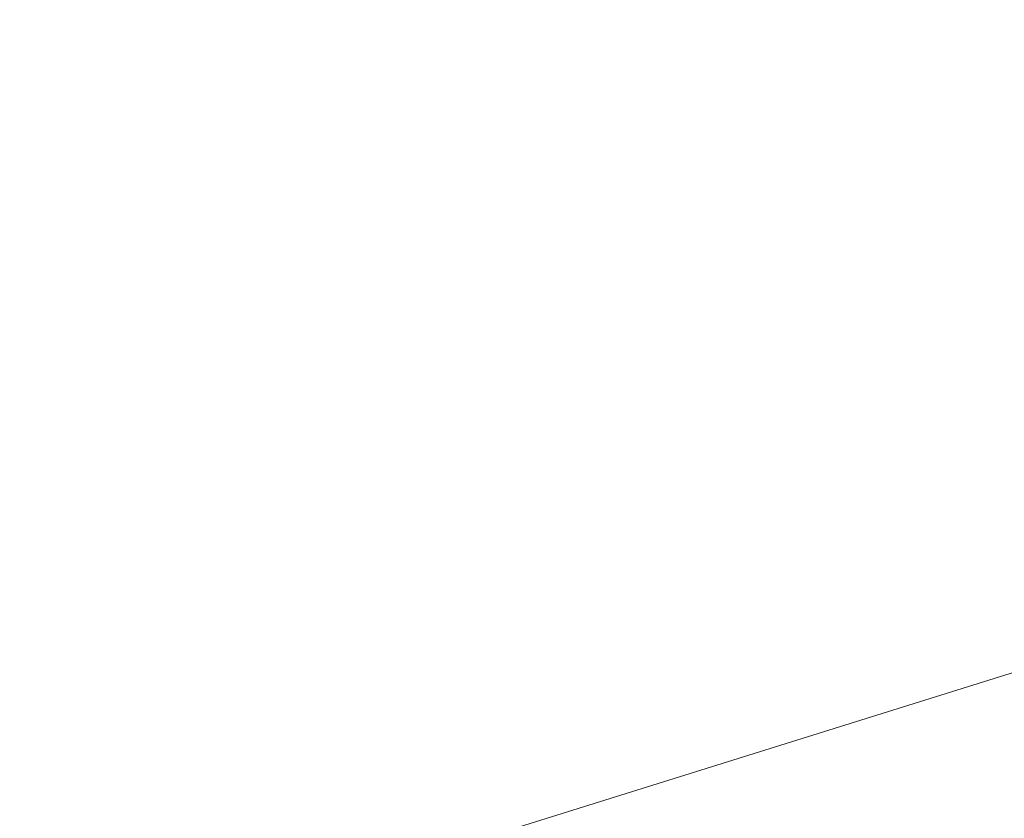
# Model space of a CAD drawing. Header units: millimetres. Extents: x -2233 to 65662, y -50530 to 6847.
# Tile 582 of 656: x 16249 to 18823, y 2021 to 4109. Entities that reach past the tile are written whole.
import ezdxf

# ---------------------------------------------------------------- set-up
doc = ezdxf.new("R2010")
doc.units = ezdxf.units.MM
doc.layers.add('COTAS_P', color=1, linetype='Continuous', lineweight=0)
doc.dimstyles.new('R19_100', dxfattribs={"dimtxt": 250, "dimasz": 150, "dimexe": 150, "dimexo": 80, "dimgap": 100, "dimtad": 1, "dimtih": 1, "dimtoh": 1, "dimdsep": 46, "dimcen": 0.09, "dimadec": 0, "dimazin": 0, "dimtfac": 1, "dimtdec": 4, "dimtofl": 0, "dimtmove": 0, "dimatfit": 3, "dimfxl": 1, "dimtolj": 1, "dimtzin": 0, "dimarcsym": 0})

# ---------------------------------------------------------------- blocks, each defined once
blk = doc.blocks.new('DIM_R32_4')
at = {"layer": 'COTAS_P'}
for p, q in [((15248.4, 1279.1), (24311.8, 4109.1)), ((24311.8, 4109.1), (24155.2, 4107.3)), ((24311.8, 4109.1), (24182.1, 4021.4)), ((24580.1, 3250), (24311.8, 4109.1)), ((15248.4, 1279.1), (15378.1, 1366.8)), ((15248.4, 1279.1), (15405, 1280.8)), ((15516.6, 420), (15248.4, 1279.1))]:
    blk.add_line(p, q, dxfattribs=at)
blk.add_text('9495 P', height=250, rotation=17.3406, dxfattribs=at).set_placement((19750.3, 2789.5))

msp = doc.modelspace()

# ---------------------------------------------------------------- dimensions: what is measured, and where the dimension line sits
at = {"layer": 'COTAS_P'}
dim = msp.add_aligned_dim(p1=(15516.618, 420), p2=(24580.067, 3250), distance=900, text='<> P', dimstyle='R19_100', dxfattribs=at)
dim.commit()
dim.dimension.update_dxf_attribs({"geometry": 'DIM_R32_4', "text_midpoint": (19780.096, 2694.095)})

doc.saveas('drawing.dxf')
